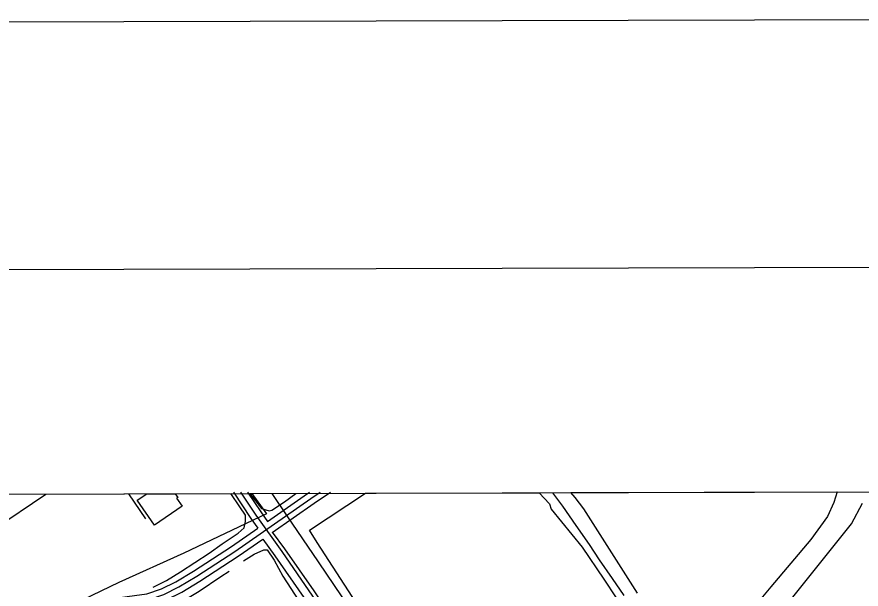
# Model space of a CAD drawing. Extents: x 3355724 to 3393621, y 594744 to 620174.
# Drawn here: x 3387918 to 3390048, y 618146 to 619590 of the extents above; entities that cross this region are included whole.
import ezdxf

# ---------------------------------------------------------------- set-up
doc = ezdxf.new("R2010")
doc.units = 0
for name, color, linetype in [('G-ANNO-NPLT', 7, 'Continuous'), ('V-ANNO-SYMB', 7, 'Continuous'), ('V-BLDG-OTLN', 7, 'Continuous'), ('V-GRID-FRAM', 7, 'Continuous'), ('V-ROAD-CNTR', 7, 'Continuous'), ('V-SITE-OTLN', 7, 'Continuous'), ('V-SITE-VEGE', 7, 'Continuous'), ('V-TOPO-SHOR', 7, 'Continuous'), ('V-UTIL-LINE', 7, 'Continuous')]:
    doc.layers.add(name, color=color, linetype=linetype)

msp = doc.modelspace()

# ---------------------------------------------------------------- linework, layer by layer
at = {"layer": 'G-ANNO-NPLT'}
msp.add_lwpolyline([(3356370.8, 595327.7), (3393037.4, 595423.7), (3392974.1, 619590.2), (3356307.6, 619494.2)], close=True, dxfattribs=at)
at = {"layer": 'V-ANNO-SYMB'}
msp.add_lwpolyline([(3359119.3, 595959.9), (3392202.4, 596046.5), (3392142.4, 618963), (3359059.3, 618876.4), (3359119.3, 595959.9)], dxfattribs=at)
at = {"layer": 'V-BLDG-OTLN'}
for p, q in [((3388221.9, 618370), (3388245.9, 618386.5)), ((3388245.9, 618386.5), (3388318, 618386.7)), ((3388318, 618386.7), (3388324.4, 618377.4)), ((3388265.2, 618307.1), (3388221.9, 618370)), ((3388324.4, 618377.4), (3388321.2, 618375.2)), ((3388321.2, 618375.2), (3388335.1, 618355.1)), ((3388335.1, 618355.1), (3388265.2, 618307.1))]:
    msp.add_line(p, q, dxfattribs=at)
at = {"layer": 'V-GRID-FRAM'}
msp.add_lwpolyline([(3359807.6, 618312.1), (3391397.2, 618394.8), (3391452.7, 600211.2), (3359847.2, 600128.5), (3359807.6, 618312.1)], dxfattribs=at)
at = {"layer": 'V-ROAD-CNTR'}
for points in [[(3388482.6, 618390.2), (3388521.3, 618332.5), (3388586.9, 618241.1), (3388780, 617959.1), (3388807.7, 617918.3), (3388817.1, 617896.2), (3388816.1, 617882.2), (3388812.5, 617872.8), (3388791, 617856.9), (3388590.5, 617723.2), (3388418.5, 617607.3), (3388323.3, 617542.2), (3388283.2, 617602.9), (3388056.2, 617938.4)], [(3388464.5, 618390.2), (3388509, 618324), (3388526.3, 618299.8)], [(3388500.6, 618390.3), (3388533.6, 618341.1), (3388550.9, 618316.9)], [(3388550.9, 618316.9), (3388651.7, 618387.2)], [(3388651.8, 618387.3), (3388656.7, 618390.7)], [(3388660.2, 618374.9), (3388683.3, 618390.7)], [(3388668.7, 618362.6), (3388709.9, 618390.8)], [(3386844.1, 617231.4), (3387071.7, 617387.2), (3387456.7, 617648.8), (3387707.8, 617820), (3387955.5, 617989.1), (3388062.3, 618060.9), (3388099.5, 618083.7), (3388138.4, 618099.9), (3388175.3, 618109.2), (3388216.8, 618114.9), (3388249.7, 618119), (3388289, 618132.3), (3388327, 618151.5), (3388372.3, 618178.5), (3388468.4, 618241.1), (3388660.2, 618374.9)], [(3388562.6, 618288.5), (3388668.8, 618362.6)], [(3387570.7, 617744.7), (3387699.4, 617832.4), (3387947.1, 618001.5), (3388054.2, 618073.6), (3388092.7, 618097.1), (3388133.7, 618114.2), (3388172.5, 618123.9), (3388214.9, 618129.8), (3388246.4, 618133.7), (3388283.2, 618146.2), (3388319.8, 618164.6), (3388364.4, 618191.2), (3388460, 618253.5), (3388526.3, 618299.8)], [(3388562.8, 618289.2), (3388593.3, 618247.2), (3388667.3, 618141.3), (3388735.7, 618040.5), (3388768.9, 617989), (3388770.9, 617986), (3388836.7, 617891.2), (3388924.7, 617763.7), (3389005.1, 617645.4), (3389100.1, 617504.3), (3389050.3, 617472.7), (3388986.5, 617429.2), (3388856.6, 617342.3)], [(3387996.6, 617998.7), (3388070.4, 618048.3), (3388106.4, 618070.3), (3388143.1, 618085.7), (3388178.2, 618094.4), (3388218.7, 618100.1), (3388253.1, 618104.2), (3388294.8, 618118.4), (3388334.3, 618138.3), (3388380.3, 618165.8), (3388476.8, 618228.6), (3388538.7, 618271.8)], [(3388538.5, 618271.6), (3388568.8, 618229.7), (3388642.6, 618124.3), (3388710.7, 618023.9), (3388735.8, 617985.1)]]:
    msp.add_lwpolyline(points, dxfattribs=at)
at = {"layer": 'V-SITE-OTLN'}
for p, q in [((3381827, 618369.7), (3388510.8, 618387.2)), ((3388510.8, 618387.2), (3388547.8, 618336)), ((3388547.8, 618336), (3388339.3, 618236.7)), ((3388339.3, 618236.7), (3388175.4, 618162.9)), ((3388175.4, 618162.9), (3387978.7, 618067.7))]:
    msp.add_line(p, q, dxfattribs=at)
at = {"layer": 'V-SITE-VEGE'}
for p, q in [((3388656.3, 618294.4), (3388798.3, 618388)), ((3388798.3, 618388), (3389236.4, 618389.1)), ((3389236.4, 618389.1), (3389262.4, 618361.2)), ((3389315.5, 618389.3), (3389987.6, 618391.1)), ((3389326.9, 618377), (3389315.5, 618389.3)), ((3389987.6, 618391.1), (3389979.1, 618364.1)), ((3389262.4, 618361.2), (3389266.4, 618347.3)), ((3389348.7, 618348.8), (3389326.9, 618377)), ((3389979.1, 618364.1), (3389963.6, 618329.2)), ((3390023.5, 618311), (3390051.3, 618363.1)), ((3389266.4, 618347.3), (3389344.8, 618251.8)), ((3389484, 618135.7), (3389348.7, 618348.8)), ((3389963.6, 618329.2), (3389921.1, 618271.2)), ((3389828.8, 618067.5), (3390023.5, 618311)), ((3388675.6, 618263.5), (3388656.3, 618294.4)), ((3388857.4, 617984.8), (3388675.6, 618263.5)), ((3389921.1, 618271.2), (3389820.5, 618151.2)), ((3389344.8, 618251.8), (3389398.9, 618170.6)), ((3389398.9, 618170.6), (3389429.9, 618124.1)), ((3389820.5, 618151.2), (3389665.8, 617969.3))]:
    msp.add_line(p, q, dxfattribs=at)
at = {"layer": 'V-TOPO-SHOR'}
for points in [[(3388261.9, 618151.1), (3388295.5, 618167.2), (3388330.9, 618189.4), (3388403.2, 618236.4), (3388436.7, 618260.5), (3388476.5, 618286.8), (3388491.7, 618300.9), (3388494.9, 618316.7), (3388495.5, 618332.5), (3388480.6, 618353.3), (3388457.9, 618387.1)], [(3388506.1, 618387.2), (3388510.9, 618380.3), (3388535.6, 618349.5), (3388554.5, 618343.7), (3388561.2, 618345.3), (3388593.2, 618366.3), (3388622.5, 618387.5)], [(3389269.3, 618389.2), (3389295.2, 618355.4), (3389328.9, 618306.2), (3389362.1, 618258.2), (3389387.7, 618219.8), (3389420.5, 618172.9), (3389449.9, 618129.4)], [(3388490.5, 618216.8), (3388516.9, 618234.4), (3388541.6, 618244.8), (3388549.5, 618244.9), (3388567.4, 618219.2), (3388589.3, 618178.9), (3388639, 618101.8), (3388681.4, 618034), (3388714.6, 617983.3), (3388720.4, 617974.4)], [(3388019.9, 617987.9), (3388059.3, 618016.6), (3388095.1, 618038.4), (3388115.2, 618050.2), (3388140.2, 618060.7), (3388162.7, 618066.6), (3388203.5, 618076.1), (3388250.3, 618085.2), (3388290.7, 618094.7), (3388315.4, 618104.8), (3388344.9, 618120.5), (3388378, 618140.8), (3388433.1, 618177.8), (3388454, 618190.8)]]:
    msp.add_lwpolyline(points, dxfattribs=at)
at = {"layer": 'V-UTIL-LINE'}
for points in [[(3387553.8, 618094.8), (3387560.5, 618099.3), (3387720.7, 618201.8), (3387858.5, 618296.5), (3387991.3, 618385.9)], [(3388200, 618386.4), (3388242.5, 618322.8)], [(3388561.7, 618387.3), (3388599.8, 618330.5), (3388678.1, 618215), (3388798.1, 618037.6), (3388840.1, 617977.7), (3388784.5, 617940.1), (3388682.5, 617872.9)]]:
    msp.add_lwpolyline(points, dxfattribs=at)

doc.saveas('drawing.dxf')
